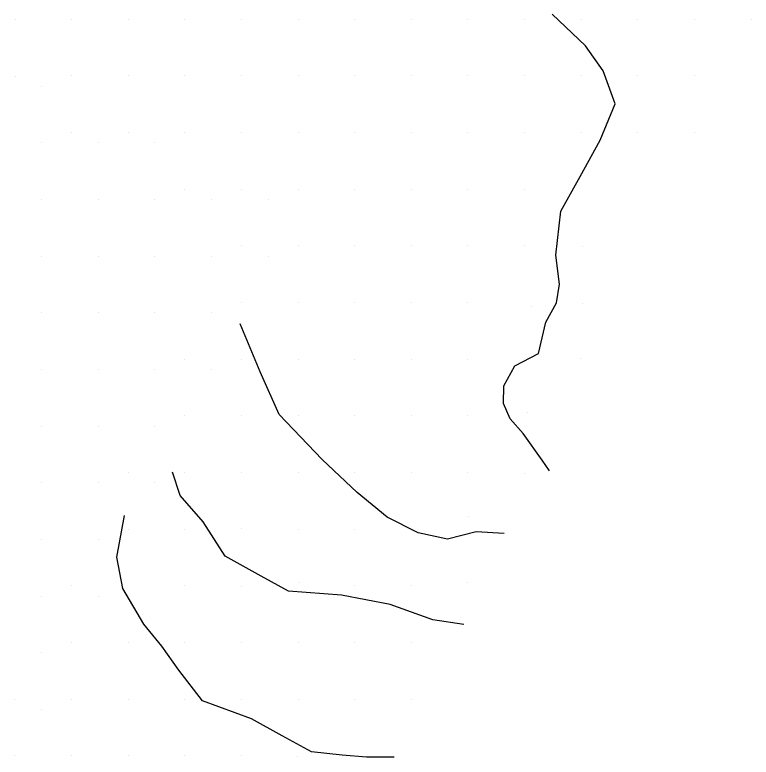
# Model space of a CAD drawing. Extents: x 2062781 to 2066835, y 358981 to 366501.
# Drawn here: x 2065739.6 to 2065999.6, y 364028.2 to 364290.2 of the extents above; entities that cross this region are included whole.
import ezdxf

# ---------------------------------------------------------------- set-up
doc = ezdxf.new("R2010")
doc.units = 0
doc.layers.add('PH Exist DTM Breakline', color=7, linetype='Continuous')
doc.layers.add('PH Exist DTM Point', color=7, linetype='Continuous')

msp = doc.modelspace()

# ---------------------------------------------------------------- linework, layer by layer
at = {"layer": 'PH Exist DTM Breakline'}
for points in [[(2065928.34, 364129.28), (2065925.75, 364133), (2065919.02, 364142.48), (2065914.46, 364147.6), (2065912.1, 364153.02), (2065912.25, 364159.24), (2065916.16, 364166.34), (2065924.46, 364170.64), (2065927.05, 364181.76), (2065930.81, 364188.59), (2065931.88, 364195.1), (2065930.59, 364205.41), (2065932.42, 364220.87), (2065939.8, 364234.22), (2065943.1, 364240.21), (2065946.31, 364245.92), (2065951.53, 364258.85), (2065947.26, 364270.49), (2065941.03, 364279.33), (2065929.31, 364290.4)], [(2065912.3, 364107.17), (2065902.43, 364107.71), (2065892.33, 364105.13), (2065882.04, 364107.32), (2065871.05, 364112.94), (2065860.45, 364121.63), (2065848.09, 364133.3), (2065832.94, 364149.1), (2065826.18, 364164.22), (2065819.09, 364181.09)], [(2065898.11, 364075.03), (2065887.19, 364076.71), (2065872.05, 364082.11), (2065854.88, 364085.36), (2065836.16, 364086.79), (2065826.58, 364092.05), (2065813.78, 364099.1), (2065806.12, 364111.2), (2065797.9, 364120.58), (2065795.19, 364128.77)], [(2065873.5, 364028.18), (2065863.8, 364028.23), (2065855.16, 364028.92), (2065844.27, 364030.09), (2065834, 364035.74), (2065823.09, 364041.76), (2065805.79, 364048.11), (2065797.43, 364058.94), (2065791.53, 364067.37), (2065785.13, 364075.17), (2065777.75, 364087.68), (2065775.6, 364098.79), (2065778.29, 364113.49)]]:
    msp.add_lwpolyline(points, dxfattribs=at)
at = {"layer": 'PH Exist DTM Point'}
for p, q in [((2065739.77, 364288.55), (2065739.77, 364288.55)), ((2065759.57, 364288.66), (2065759.57, 364288.66)), ((2065779.57, 364288.66), (2065779.57, 364288.66)), ((2065799.57, 364288.66), (2065799.57, 364288.66)), ((2065819.57, 364288.66), (2065819.57, 364288.66)), ((2065839.57, 364288.66), (2065839.57, 364288.66)), ((2065859.57, 364288.66), (2065859.57, 364288.66)), ((2065879.57, 364288.66), (2065879.57, 364288.66)), ((2065899.57, 364288.66), (2065899.57, 364288.66)), ((2065919.57, 364288.66), (2065919.57, 364288.66)), ((2065939.57, 364288.66), (2065939.57, 364288.66)), ((2065959.57, 364288.66), (2065959.57, 364288.66)), ((2065979.57, 364288.66), (2065979.57, 364288.66)), ((2065999.57, 364288.66), (2065999.57, 364288.66)), ((2065739.8, 364268.53), (2065739.8, 364268.53)), ((2065759.57, 364268.66), (2065759.57, 364268.66)), ((2065779.57, 364268.66), (2065779.57, 364268.66)), ((2065799.57, 364268.66), (2065799.57, 364268.66)), ((2065819.57, 364268.66), (2065819.57, 364268.66)), ((2065839.57, 364268.66), (2065839.57, 364268.66)), ((2065859.57, 364268.66), (2065859.57, 364268.66)), ((2065879.57, 364268.66), (2065879.57, 364268.66)), ((2065899.57, 364268.66), (2065899.57, 364268.66)), ((2065919.57, 364268.66), (2065919.57, 364268.66)), ((2065939.57, 364268.66), (2065939.57, 364268.66)), ((2065959.57, 364268.66), (2065959.57, 364268.66)), ((2065979.57, 364268.66), (2065979.57, 364268.66)), ((2065748.99, 364265.01), (2065748.99, 364265.01)), ((2065759.57, 364248.66), (2065759.57, 364248.66)), ((2065779.57, 364248.66), (2065779.57, 364248.66)), ((2065799.57, 364248.66), (2065799.57, 364248.66)), ((2065819.57, 364248.66), (2065819.57, 364248.66)), ((2065839.57, 364248.66), (2065839.57, 364248.66)), ((2065859.57, 364248.66), (2065859.57, 364248.66)), ((2065879.57, 364248.66), (2065879.57, 364248.66)), ((2065899.57, 364248.66), (2065899.57, 364248.66)), ((2065919.57, 364248.66), (2065919.57, 364248.66)), ((2065939.62, 364248.74), (2065939.62, 364248.74)), ((2065959.57, 364248.66), (2065959.57, 364248.66)), ((2065979.57, 364248.66), (2065979.57, 364248.66)), ((2065748.99, 364245.01), (2065748.99, 364245.01)), ((2065768.99, 364245.01), (2065768.99, 364245.01)), ((2065788.94, 364245.04), (2065788.94, 364245.04)), ((2065799.57, 364228.66), (2065799.57, 364228.66)), ((2065819.57, 364228.66), (2065819.57, 364228.66)), ((2065839.57, 364228.66), (2065839.57, 364228.66)), ((2065859.57, 364228.66), (2065859.57, 364228.66)), ((2065879.57, 364228.66), (2065879.57, 364228.66)), ((2065899.57, 364228.66), (2065899.57, 364228.66)), ((2065919.57, 364228.66), (2065919.57, 364228.66)), ((2065748.99, 364225.01), (2065748.99, 364225.01)), ((2065768.96, 364224.96), (2065768.96, 364224.96)), ((2065788.99, 364225.01), (2065788.99, 364225.01)), ((2065808.99, 364225.01), (2065808.99, 364225.01)), ((2065828.99, 364225.01), (2065828.99, 364225.01)), ((2065819.57, 364208.66), (2065819.57, 364208.66)), ((2065839.57, 364208.66), (2065839.57, 364208.66)), ((2065859.57, 364208.66), (2065859.57, 364208.66)), ((2065879.57, 364208.66), (2065879.57, 364208.66)), ((2065899.57, 364208.66), (2065899.57, 364208.66)), ((2065919.57, 364208.66), (2065919.57, 364208.66)), ((2065940.15, 364208.33), (2065940.15, 364208.33)), ((2065748.99, 364205.01), (2065748.99, 364205.01)), ((2065768.99, 364205.01), (2065768.99, 364205.01)), ((2065788.99, 364205.01), (2065788.99, 364205.01)), ((2065808.99, 364205.01), (2065808.99, 364205.01)), ((2065828.99, 364205.01), (2065828.99, 364205.01)), ((2065819.57, 364188.66), (2065819.57, 364188.66)), ((2065839.57, 364188.66), (2065839.57, 364188.66)), ((2065859.57, 364188.66), (2065859.57, 364188.66)), ((2065879.57, 364188.66), (2065879.57, 364188.66)), ((2065899.57, 364188.66), (2065899.57, 364188.66)), ((2065940.04, 364188.39), (2065940.04, 364188.39)), ((2065922.03, 364187.26), (2065922.03, 364187.26)), ((2065748.99, 364185.01), (2065748.99, 364185.01)), ((2065768.99, 364185.01), (2065768.99, 364185.01)), ((2065788.99, 364185.01), (2065788.99, 364185.01)), ((2065808.99, 364185.01), (2065808.99, 364185.01)), ((2065799.57, 364168.66), (2065799.57, 364168.66)), ((2065819.57, 364168.66), (2065819.57, 364168.66)), ((2065839.57, 364168.66), (2065839.57, 364168.66)), ((2065859.57, 364168.66), (2065859.57, 364168.66)), ((2065879.57, 364168.66), (2065879.57, 364168.66)), ((2065899.57, 364168.66), (2065899.57, 364168.66)), ((2065939.26, 364168.82), (2065939.26, 364168.82)), ((2065748.99, 364165.01), (2065748.99, 364165.01)), ((2065768.99, 364165.01), (2065768.99, 364165.01)), ((2065788.99, 364165.01), (2065788.99, 364165.01)), ((2065808.99, 364165.01), (2065808.99, 364165.01)), ((2065920.57, 364149.94), (2065920.57, 364149.94)), ((2065799.57, 364148.66), (2065799.57, 364148.66)), ((2065819.57, 364148.66), (2065819.57, 364148.66)), ((2065839.57, 364148.66), (2065839.57, 364148.66)), ((2065859.57, 364148.66), (2065859.57, 364148.66)), ((2065879.6, 364148.64), (2065879.6, 364148.64)), ((2065899.57, 364148.66), (2065899.57, 364148.66)), ((2065748.99, 364145.01), (2065748.99, 364145.01)), ((2065768.99, 364145.01), (2065768.99, 364145.01)), ((2065788.99, 364145.01), (2065788.99, 364145.01)), ((2065779.57, 364128.66), (2065779.57, 364128.66)), ((2065799.57, 364128.66), (2065799.57, 364128.66)), ((2065819.57, 364128.66), (2065819.57, 364128.66)), ((2065839.57, 364128.66), (2065839.57, 364128.66)), ((2065859.57, 364128.66), (2065859.57, 364128.66)), ((2065879.57, 364128.66), (2065879.57, 364128.66)), ((2065899.57, 364128.66), (2065899.57, 364128.66)), ((2065919.46, 364128.46), (2065919.46, 364128.46)), ((2065748.99, 364125.01), (2065748.99, 364125.01)), ((2065768.99, 364125.01), (2065768.99, 364125.01)), ((2065788.99, 364125.01), (2065788.99, 364125.01)), ((2065899.71, 364113.24), (2065899.71, 364113.24)), ((2065779.57, 364108.66), (2065779.57, 364108.66)), ((2065799.57, 364108.66), (2065799.57, 364108.66)), ((2065819.62, 364108.73), (2065819.62, 364108.73)), ((2065839.57, 364108.66), (2065839.57, 364108.66)), ((2065859.57, 364108.66), (2065859.57, 364108.66)), ((2065748.99, 364105.01), (2065748.99, 364105.01)), ((2065768.99, 364105.01), (2065768.99, 364105.01)), ((2065759.57, 364088.66), (2065759.57, 364088.66)), ((2065799.57, 364088.66), (2065799.57, 364088.66)), ((2065819.53, 364088.58), (2065819.53, 364088.58)), ((2065840.15, 364089.72), (2065840.15, 364089.72)), ((2065859.57, 364088.66), (2065859.57, 364088.66)), ((2065879.57, 364088.66), (2065879.57, 364088.66)), ((2065899.24, 364089.68), (2065899.24, 364089.68)), ((2065748.99, 364085.01), (2065748.99, 364085.01)), ((2065768.99, 364085.01), (2065768.99, 364085.01)), ((2065759.57, 364068.66), (2065759.57, 364068.66)), ((2065779.57, 364068.66), (2065779.57, 364068.66)), ((2065799.57, 364068.66), (2065799.57, 364068.66)), ((2065819.57, 364068.66), (2065819.57, 364068.66)), ((2065839.57, 364068.66), (2065839.57, 364068.66)), ((2065859.57, 364068.66), (2065859.57, 364068.66)), ((2065879.57, 364068.66), (2065879.57, 364068.66)), ((2065748.99, 364065.01), (2065748.99, 364065.01)), ((2065739.57, 364048.66), (2065739.57, 364048.66)), ((2065759.57, 364048.66), (2065759.57, 364048.66)), ((2065779.57, 364048.66), (2065779.57, 364048.66)), ((2065799.57, 364048.66), (2065799.57, 364048.66)), ((2065819.57, 364048.66), (2065819.57, 364048.66)), ((2065839.63, 364048.64), (2065839.63, 364048.64)), ((2065859.57, 364048.66), (2065859.57, 364048.66)), ((2065879.57, 364048.66), (2065879.57, 364048.66)), ((2065748.99, 364045.01), (2065748.99, 364045.01)), ((2065739.57, 364028.66), (2065739.57, 364028.66)), ((2065759.57, 364028.66), (2065759.57, 364028.66)), ((2065779.57, 364028.66), (2065779.57, 364028.66)), ((2065799.57, 364028.66), (2065799.57, 364028.66)), ((2065819.57, 364028.66), (2065819.57, 364028.66)), ((2065839.45, 364028.44), (2065839.45, 364028.44))]:
    msp.add_line(p, q, dxfattribs=at)

doc.saveas('drawing.dxf')
